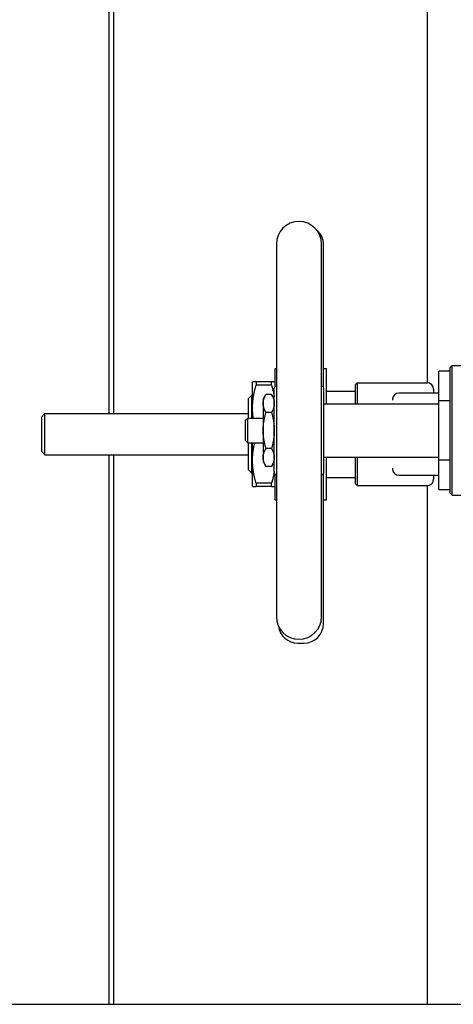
# Model space of a CAD drawing. Header units: inches. Extents: x 24 to 1128, y -69 to 748.
# Tile 578 of 656: x 1024.15 to 1032.45, y 377.36 to 396.21. Entities that reach past the tile are written whole.
import ezdxf

# ---------------------------------------------------------------- set-up
doc = ezdxf.new("R2010")
doc.units = ezdxf.units.IN
doc.header["$LTSCALE"] = 32
doc.header["$MEASUREMENT"] = 0
doc.layers.add('Visible (ANSI)', color=7, linetype='Continuous', lineweight=30)

msp = doc.modelspace()

# ---------------------------------------------------------------- linework, layer by layer
at = {"layer": 'Visible (ANSI)'}
for p, q in [((1025.86453, 388.66987), (1025.86453, 435.08997)), ((1025.95453, 388.66987), (1025.95453, 435.08997)), ((1031.95453, 389.26029), (1031.95453, 434.25627)), ((1029.06508, 391.9156), (1029.06508, 384.78174)), ((1029.93123, 384.78174), (1029.93123, 391.9156)), ((1029.9676, 389.1718), (1029.9676, 391.90215)), ((1032.38886, 389.54946), (1032.42823, 389.58883)), ((1032.38886, 387.14788), (1032.38886, 389.54946)), ((1032.42823, 387.10851), (1032.42823, 389.58883)), ((1032.42823, 389.58883), (1033.7993, 389.58883)), ((1029.04241, 389.18893), (1029.04241, 389.53601)), ((1029.04241, 389.53601), (1029.06508, 389.53601)), ((1029.9676, 389.53601), (1030.02666, 389.53601)), ((1030.02666, 388.86048), (1030.02666, 389.53601)), ((1032.38886, 389.48519), (1032.17233, 389.48519)), ((1032.17233, 388.91693), (1032.17233, 389.48519)), ((1028.60934, 388.77814), (1028.60934, 389.28011)), ((1028.97422, 389.28011), (1028.67753, 389.28011)), ((1028.67753, 389.28011), (1028.67753, 389.2121)), ((1028.97422, 389.2121), (1028.67753, 389.2121)), ((1028.97422, 389.2121), (1028.97422, 389.28011)), ((1030.57784, 389.22917), (1030.60909, 389.26042)), ((1030.57784, 388.86048), (1030.57784, 389.22917)), ((1030.60909, 389.26042), (1030.60909, 388.86048)), ((1030.60909, 389.26042), (1031.9489, 389.26042)), ((1028.5306, 388.9617), (1028.5931, 389.0242)), ((1028.5931, 388.58489), (1028.5931, 389.0242)), ((1028.5931, 389.0242), (1028.60934, 389.0242)), ((1028.81271, 388.94517), (1028.86599, 389.03745)), ((1028.97244, 389.03745), (1028.86599, 389.03745)), ((1029.02571, 388.94517), (1028.97244, 389.03745)), ((1029.02571, 387.5406), (1029.02571, 389.15674)), ((1029.9706, 387.5406), (1029.9706, 389.15674)), ((1030.02666, 389.10294), (1030.57784, 389.10294)), ((1032.17233, 389.06357), (1031.4115, 389.06357)), ((1032.0739, 389.13542), (1032.0739, 389.06357)), ((1028.5306, 388.58489), (1028.5306, 388.9617)), ((1028.81271, 388.94517), (1028.81271, 388.86525)), ((1028.81271, 388.86525), (1028.81271, 388.34867)), ((1029.9706, 388.86048), (1032.17233, 388.86048)), ((1031.2865, 388.93857), (1031.2865, 388.9291)), ((1032.38886, 388.91693), (1032.17233, 388.91693)), ((1032.17233, 387.78041), (1032.17233, 388.91693)), ((1024.57453, 388.60737), (1024.63703, 388.66987)), ((1024.57453, 387.94497), (1024.57453, 388.60737)), ((1024.63703, 387.88247), (1024.63703, 388.66987)), ((1024.63703, 388.66987), (1028.5306, 388.66987)), ((1028.60934, 388.58489), (1028.60934, 388.77814)), ((1028.97244, 388.69306), (1028.86599, 388.69306)), ((1028.47453, 388.54263), (1028.5168, 388.58489)), ((1028.47453, 388.15471), (1028.47453, 388.54263)), ((1028.5168, 388.11245), (1028.5168, 388.58489)), ((1028.5168, 388.58489), (1028.81271, 388.58489)), ((1028.81271, 388.34867), (1028.81271, 387.83209)), ((1028.47453, 388.15471), (1028.5168, 388.11245)), ((1028.5168, 388.11245), (1028.81271, 388.11245)), ((1028.5306, 387.59064), (1028.5306, 388.11245)), ((1028.5931, 387.52814), (1028.5931, 388.11245)), ((1028.60934, 387.7742), (1028.60934, 388.11245)), ((1024.57453, 387.94497), (1024.63703, 387.88247)), ((1024.63703, 387.88247), (1028.5306, 387.88247)), ((1025.86453, 377.35867), (1025.86453, 387.88247)), ((1025.95453, 377.35867), (1025.95453, 387.88247)), ((1028.97244, 388.00428), (1028.86599, 388.00428)), ((1028.60934, 387.27223), (1028.60934, 387.7742)), ((1028.81271, 387.83209), (1028.81271, 387.75217)), ((1028.81271, 387.75217), (1028.86599, 387.65989)), ((1028.97244, 387.65989), (1028.86599, 387.65989)), ((1029.02571, 387.75217), (1028.97244, 387.65989)), ((1029.9706, 387.83686), (1032.17233, 387.83686)), ((1030.02666, 387.01633), (1030.02666, 387.83686)), ((1030.57784, 387.32317), (1030.57784, 387.83686)), ((1030.60909, 387.83686), (1030.60909, 387.29192)), ((1032.38886, 387.78041), (1032.17233, 387.78041)), ((1032.17233, 387.21215), (1032.17233, 387.78041)), ((1028.5306, 387.59064), (1028.5931, 387.52814)), ((1028.5931, 387.52814), (1028.60934, 387.52814)), ((1029.04241, 387.01633), (1029.04241, 387.50841)), ((1029.9676, 384.65019), (1029.9676, 387.52554)), ((1031.2865, 387.62324), (1031.2865, 387.61377)), ((1031.4115, 387.48877), (1032.17233, 387.48877)), ((1032.0739, 387.48877), (1032.0739, 387.41692)), ((1028.97422, 387.34024), (1028.67753, 387.34024)), ((1028.67753, 387.34024), (1028.67753, 387.27223)), ((1028.97422, 387.27223), (1028.97422, 387.34024)), ((1030.02666, 387.4494), (1030.57784, 387.4494)), ((1030.57784, 387.32317), (1030.60909, 387.29192)), ((1030.60909, 387.29192), (1031.9489, 387.29192)), ((1031.95453, 377.35867), (1031.95453, 387.29204)), ((1028.97422, 387.27223), (1028.67753, 387.27223)), ((1032.38886, 387.21215), (1032.17233, 387.21215)), ((1032.38886, 387.14788), (1032.42823, 387.10851)), ((1032.42823, 387.10851), (1033.7993, 387.10851)), ((1029.04241, 387.01633), (1029.06508, 387.01633)), ((1029.9676, 387.01633), (1030.02666, 387.01633)), ((1029.47548, 384.27617), (1029.59359, 384.27617)), ((939.53453, 377.35867), (1046.40246, 377.35867))]:
    msp.add_line(p, q, dxfattribs=at)
for centre, radius, start, end in [((1029.49815, 391.9156), 0.43307, 0, 180), ((1029.59359, 391.90215), 0.37402, 0, 49.819948), ((1029.06508, 389.15674), 0.03937, 95.73917, 180), ((1029.0454, 389.35261), 0.15748, 275.73917, 277.180756), ((1029.95091, 389.35261), 0.15748, 262.819244, 264.26083), ((1029.93123, 389.15674), 0.03937, 0, 84.26083), ((1031.9489, 389.13542), 0.125, 0, 90), ((1031.4115, 388.93857), 0.125, 90, 180), ((1029.06508, 387.5406), 0.03937, 180, 264.26083), ((1029.0454, 387.34473), 0.15748, 82.819244, 84.26083), ((1029.95091, 387.34473), 0.15748, 95.73917, 97.180756), ((1029.93123, 387.5406), 0.03937, 275.73917, 0), ((1031.4115, 387.61377), 0.125, 180, 270), ((1031.9489, 387.41692), 0.125, 270, 0), ((1029.49815, 384.78174), 0.43307, 180, 0), ((1029.59359, 384.65019), 0.37402, 270, 0), ((1029.47548, 384.65019), 0.37402, 187.607436, 270)]:
    msp.add_arc(centre, radius, start, end, dxfattribs=at)
for points, weights in [([(1028.67753, 389.28011), (1028.60934, 389.28011), (1028.60934, 389.28011)], [1.0171026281, 1.03775343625, 1]), ([(1028.60934, 388.77814), (1028.60934, 388.98307), (1028.67753, 389.2121)], [1, 1.03775343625, 1.0171026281]), ([(1029.04241, 389.28011), (1029.04241, 389.28011), (1028.97422, 389.28011)], [1, 1.03775343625, 1.0171026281]), ([(1028.97422, 389.2121), (1029.00891, 389.09557), (1029.02571, 388.9883)], [1.0171026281, 1.02750603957, 1.02308693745]), ([(1028.81271, 388.86525), (1028.81271, 388.94517), (1028.86599, 389.03745)], [1, 1.04314139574, 1.01001874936]), ([(1028.97244, 389.03745), (1029.02571, 388.94517), (1029.02571, 388.86525)], [1.01001874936, 1.04314139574, 1]), ([(1028.86599, 388.69306), (1028.81271, 388.78534), (1028.81271, 388.86525)], [1.01001874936, 1.04314139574, 1]), ([(1029.02571, 388.86525), (1029.02571, 388.78534), (1028.97244, 388.69306)], [1, 1.04314139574, 1.01001874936]), ([(1028.62348, 388.58489), (1028.60934, 388.68268), (1028.60934, 388.77814)], [1.02230034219, 1.01723860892, 1]), ([(1028.81271, 388.34867), (1028.81271, 388.5085), (1028.86599, 388.69306)], [1, 1.04314139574, 1.01001874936]), ([(1028.97244, 388.69306), (1029.02571, 388.5085), (1029.02571, 388.34867)], [1.01001874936, 1.04314139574, 1]), ([(1028.86599, 388.00428), (1028.81271, 388.18884), (1028.81271, 388.34867)], [1.01001874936, 1.04314139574, 1]), ([(1029.02571, 388.34867), (1029.02571, 388.18884), (1028.97244, 388.00428)], [1, 1.04314139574, 1.01001874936]), ([(1028.60934, 387.7742), (1028.60934, 387.93737), (1028.65166, 388.11245)], [1, 1.02983050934, 1.02319798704]), ([(1028.81271, 387.83209), (1028.81271, 387.912), (1028.86599, 388.00428)], [1, 1.04314139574, 1.01001874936]), ([(1028.97244, 388.00428), (1029.02571, 387.912), (1029.02571, 387.83209)], [1.01001874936, 1.04314139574, 1]), ([(1028.67753, 387.34024), (1028.60934, 387.56927), (1028.60934, 387.7742)], [1.0171026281, 1.03775343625, 1]), ([(1028.86599, 387.65989), (1028.81271, 387.75217), (1028.81271, 387.83209)], [1.01001874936, 1.04314139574, 1]), ([(1029.02571, 387.83209), (1029.02571, 387.75217), (1028.97244, 387.65989)], [1, 1.04314139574, 1.01001874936]), ([(1029.02571, 387.56404), (1029.00891, 387.45677), (1028.97422, 387.34024)], [1.02308693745, 1.02750603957, 1.0171026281]), ([(1028.60934, 387.27223), (1028.60934, 387.27223), (1028.67753, 387.27223)], [1, 1.03775343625, 1.0171026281]), ([(1028.97422, 387.27223), (1029.04241, 387.27223), (1029.04241, 387.27223)], [1.0171026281, 1.03775343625, 1])]:
    msp.add_rational_spline(points, weights, degree=2, dxfattribs=at)

doc.saveas('drawing.dxf')
